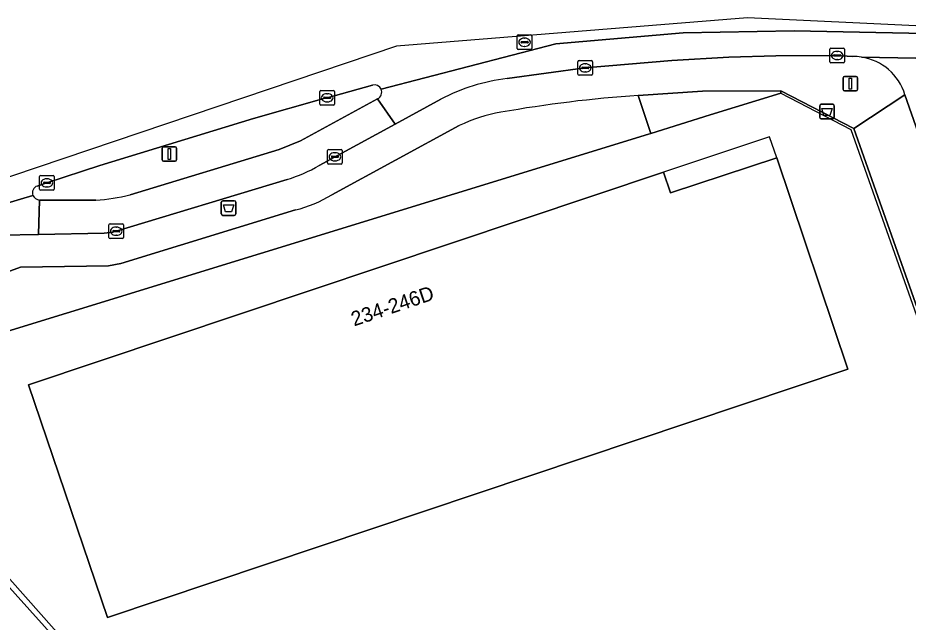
# Model space of a CAD drawing. Extents: x 162172 to 163187, y 382874 to 383685.
# Drawn here: x 162848.6 to 162909.6, y 383643.1 to 383684.5 of the extents above; entities that cross this region are included whole.
import ezdxf

# ---------------------------------------------------------------- set-up
doc = ezdxf.new("R2010")
doc.units = 0
for name, color, linetype in [('IMGEO_Afvalbak', 7, 'Continuous'), ('IMGEO_Erf', 7, 'Continuous'), ('IMGEO_Fietspad_gesloten', 7, 'Continuous'), ('IMGEO_Groenvoorziening', 7, 'Continuous'), ('IMGEO_Hek', 7, 'Continuous'), ('IMGEO_Kolk', 7, 'Continuous'), ('IMGEO_Lichtmast', 7, 'Continuous'), ('IMGEO_Pand', 7, 'Continuous'), ('IMGEO_Pand_nummerreeks', 7, 'Continuous'), ('IMGEO_Pand_overbouw', 7, 'Continuous'), ('IMGEO_Rijbaan_lokaal_gesloten', 7, 'Continuous'), ('IMGEO_Rijbaan_lokaal_open', 7, 'Continuous'), ('IMGEO_Rioolput', 7, 'Continuous'), ('IMGEO_Verkeerseiland_open', 7, 'Continuous'), ('IMGEO_Voetpad_open', 7, 'Continuous')]:
    doc.layers.add(name, color=color, linetype=linetype)

msp = doc.modelspace()

# ---------------------------------------------------------------- linework, layer by layer
at = {"layer": 'IMGEO_Afvalbak'}
for p, q in [((162903.627, 383678.593), (162904.417, 383678.593)), ((162904.417, 383678.593), (162903.627, 383678.593)), ((162903.527, 383677.693), (162903.527, 383678.493)), ((162903.527, 383678.493), (162903.527, 383677.693)), ((162904.517, 383678.493), (162904.517, 383677.693)), ((162904.517, 383677.693), (162904.517, 383678.493)), ((162904.417, 383677.593), (162903.627, 383677.593)), ((162903.627, 383677.593), (162904.417, 383677.593)), ((162862.569, 383671.089), (162862.569, 383671.889)), ((162862.569, 383671.889), (162862.569, 383671.089)), ((162862.669, 383671.989), (162863.459, 383671.989)), ((162863.459, 383671.989), (162862.669, 383671.989)), ((162863.559, 383671.889), (162863.559, 383671.089)), ((162863.559, 383671.089), (162863.559, 383671.889)), ((162863.459, 383670.989), (162862.669, 383670.989)), ((162862.669, 383670.989), (162863.459, 383670.989))]:
    msp.add_line(p, q, dxfattribs=at)
for points in [[(162903.67, 383678.307), (162904.374, 383678.307), (162904.225, 383677.837), (162903.819, 383677.837), (162903.67, 383678.307)], [(162862.712, 383671.703), (162863.416, 383671.703), (162863.267, 383671.233), (162862.861, 383671.233), (162862.712, 383671.703)]]:
    msp.add_lwpolyline(points, dxfattribs=at)
for centre, start, end in [((162903.627, 383678.493), 90, 180), ((162903.627, 383678.493), 90, 180), ((162904.417, 383678.493), 0, 90), ((162904.417, 383678.493), 360, 90), ((162903.627, 383677.693), 180, 270), ((162903.627, 383677.693), 180, 270), ((162904.417, 383677.693), 270, 0), ((162904.417, 383677.693), 270, 0), ((162862.669, 383671.889), 90, 180), ((162862.669, 383671.889), 90, 180), ((162863.459, 383671.889), 0, 90), ((162863.459, 383671.889), 360, 90), ((162862.669, 383671.089), 180, 270), ((162862.669, 383671.089), 180, 270), ((162863.459, 383671.089), 270, 0), ((162863.459, 383671.089), 270, 0)]:
    msp.add_arc(centre, 0.1, start, end, dxfattribs=at)
at = {"layer": 'IMGEO_Erf'}
msp.add_lwpolyline([(162916.808, 383645.252), (162917.022, 383645.318), (162905.854, 383676.941), (162900.86, 383679.518), (162900.856, 383679.351), (162896.033, 383677.873), (162891.968, 383676.595), (162891.808, 383676.545), (162838.673, 383660.196), (162837.735, 383657.749), (162837.594, 383657.15), (162860.297, 383631.879), (162881.252, 383608.295), (162909.981, 383576.237), (162910.86, 383575.728)], dxfattribs=at)
msp.add_lwpolyline([(162854.789, 383643.442), (162849.382, 383659.376), (162892.84, 383673.951), (162893.321, 383672.52), (162900.595, 383674.937), (162905.452, 383660.464)], close=True, dxfattribs=at)
at = {"layer": 'IMGEO_Fietspad_gesloten'}
for points in [[(162869.274, 383674.401), (162874.469, 383677.236), (162873.261, 383678.972), (162867.982, 383676.102), (162866.518, 383675.495), (162856.32, 383672.399)], [(162853.978, 383672.038), (162850.118, 383672.033), (162850.057, 383669.682), (162854.544, 383669.764), (162855.142, 383669.846), (162867.082, 383673.455)]]:
    msp.add_lwpolyline(points, dxfattribs=at)
for centre, radius, start, end in [((162864.073, 383683.44), 10.429, 286.77102, 299.91607), ((162853.464, 383683.147), 11.121, 272.64701, 284.87841)]:
    msp.add_arc(centre, radius, start, end, dxfattribs=at)
at = {"layer": 'IMGEO_Groenvoorziening'}
for points in [[(162891.808, 383676.545), (162891.968, 383676.595), (162891.109, 383679.202)], [(162878.851, 383677.133), (162870.128, 383672.392)], [(162867.648, 383671.358), (162855.699, 383667.696), (162854.839, 383667.526), (162848.814, 383667.444), (162837.533, 383663.33), (162838.46, 383660.852), (162837.914, 383658.515), (162837.735, 383657.749), (162838.673, 383660.196), (162891.808, 383676.545)]]:
    msp.add_lwpolyline(points, dxfattribs=at)
for centre, radius, start, end in [((162897.32, 383589.598), 89.819, 93.96495, 100.00893), ((162883.735, 383666.824), 11.408, 100.22954, 115.34853), ((162865.495, 383680.013), 8.918, 283.96905, 301.29692)]:
    msp.add_arc(centre, radius, start, end, dxfattribs=at)
at = {"layer": 'IMGEO_Hek'}
for points in [[(162896.033, 383677.873), (162900.856, 383679.351)], [(162900.856, 383679.351), (162905.648, 383676.864), (162916.808, 383645.252)], [(162891.808, 383676.545), (162838.673, 383660.196), (162837.735, 383657.749)], [(162837.735, 383657.749), (162909.951, 383576.274), (162910.848, 383575.766), (162911.823, 383575.526), (162912.895, 383575.736)]]:
    msp.add_lwpolyline(points, dxfattribs=at)
at = {"layer": 'IMGEO_Kolk'}
for p, q in [((162904.221, 383681.512), (162904.221, 383682.364)), ((162904.296, 383682.438), (162905.148, 383682.438)), ((162904.709, 383682.218), (162904.734, 383682.218)), ((162905.222, 383682.364), (162905.222, 383681.512)), ((162904.48, 383681.932), (162904.48, 383681.944)), ((162904.918, 383681.895), (162904.52, 383681.895)), ((162904.523, 383681.981), (162904.921, 383681.981)), ((162904.732, 383681.658), (162904.707, 383681.658)), ((162904.964, 383681.944), (162904.964, 383681.932)), ((162886.978, 383680.66), (162886.978, 383681.512)), ((162887.053, 383681.586), (162887.905, 383681.586)), ((162887.237, 383681.08), (162887.237, 383681.092)), ((162887.675, 383681.043), (162887.277, 383681.043)), ((162887.28, 383681.129), (162887.678, 383681.129)), ((162887.466, 383681.366), (162887.491, 383681.366)), ((162887.721, 383681.092), (162887.721, 383681.08)), ((162887.979, 383681.512), (162887.979, 383680.66)), ((162905.148, 383681.438), (162904.296, 383681.438)), ((162887.905, 383680.586), (162887.053, 383680.586)), ((162887.489, 383680.806), (162887.464, 383680.806)), ((162869.314, 383678.614), (162869.314, 383679.466)), ((162869.389, 383679.54), (162870.241, 383679.54)), ((162869.802, 383679.32), (162869.827, 383679.32)), ((162870.315, 383679.466), (162870.315, 383678.614)), ((162869.573, 383679.034), (162869.573, 383679.046)), ((162870.011, 383678.997), (162869.613, 383678.997)), ((162869.616, 383679.083), (162870.014, 383679.083)), ((162869.825, 383678.76), (162869.8, 383678.76)), ((162870.057, 383679.046), (162870.057, 383679.034)), ((162870.241, 383678.54), (162869.389, 383678.54)), ((162869.846, 383674.575), (162869.846, 383675.427)), ((162869.921, 383675.501), (162870.773, 383675.501)), ((162870.105, 383674.995), (162870.105, 383675.007)), ((162870.543, 383674.958), (162870.145, 383674.958)), ((162870.148, 383675.044), (162870.546, 383675.044)), ((162870.334, 383675.281), (162870.359, 383675.281)), ((162870.589, 383675.007), (162870.589, 383674.995)), ((162870.847, 383675.427), (162870.847, 383674.575)), ((162870.773, 383674.501), (162869.921, 383674.501)), ((162870.357, 383674.721), (162870.332, 383674.721)), ((162850.209, 383673.712), (162851.061, 383673.712)), ((162850.134, 383672.786), (162850.134, 383673.638)), ((162850.393, 383673.206), (162850.393, 383673.218)), ((162850.831, 383673.169), (162850.433, 383673.169)), ((162850.436, 383673.255), (162850.834, 383673.255)), ((162850.622, 383673.492), (162850.647, 383673.492)), ((162850.877, 383673.218), (162850.877, 383673.206)), ((162851.135, 383673.638), (162851.135, 383672.786)), ((162851.061, 383672.712), (162850.209, 383672.712)), ((162850.645, 383672.932), (162850.62, 383672.932)), ((162854.881, 383669.477), (162854.881, 383670.329)), ((162854.956, 383670.403), (162855.808, 383670.403)), ((162855.369, 383670.183), (162855.394, 383670.183)), ((162855.882, 383670.329), (162855.882, 383669.477)), ((162855.14, 383669.897), (162855.14, 383669.909)), ((162855.578, 383669.86), (162855.18, 383669.86)), ((162855.183, 383669.946), (162855.581, 383669.946)), ((162855.392, 383669.623), (162855.367, 383669.623)), ((162855.624, 383669.909), (162855.624, 383669.897)), ((162855.808, 383669.403), (162854.956, 383669.403))]:
    msp.add_line(p, q, dxfattribs=at)
for points in [[(162904.221, 383681.512), (162904.221, 383682.364)], [(162904.296, 383682.438), (162905.148, 383682.438)], [(162905.222, 383682.364), (162905.222, 383681.512)], [(162886.978, 383680.66), (162886.978, 383681.512)], [(162887.053, 383681.586), (162887.905, 383681.586)], [(162887.979, 383681.512), (162887.979, 383680.66)], [(162905.148, 383681.438), (162904.296, 383681.438)], [(162887.905, 383680.586), (162887.053, 383680.586)], [(162869.314, 383678.614), (162869.314, 383679.466)], [(162869.389, 383679.54), (162870.241, 383679.54)], [(162870.315, 383679.466), (162870.315, 383678.614)], [(162870.241, 383678.54), (162869.389, 383678.54)], [(162869.846, 383674.575), (162869.846, 383675.427)], [(162869.921, 383675.501), (162870.773, 383675.501)], [(162870.847, 383675.427), (162870.847, 383674.575)], [(162870.773, 383674.501), (162869.921, 383674.501)], [(162850.209, 383673.712), (162851.061, 383673.712)], [(162850.134, 383672.786), (162850.134, 383673.638)], [(162851.135, 383673.638), (162851.135, 383672.786)], [(162851.061, 383672.712), (162850.209, 383672.712)], [(162854.881, 383669.477), (162854.881, 383670.329)], [(162854.956, 383670.403), (162855.808, 383670.403)], [(162855.882, 383670.329), (162855.882, 383669.477)], [(162855.808, 383669.403), (162854.956, 383669.403)]]:
    msp.add_lwpolyline(points, dxfattribs=at)
for centre, radius, start, end in [((162904.298, 383682.362), 0.0765, 91.55205, 178.44795), ((162904.298, 383682.362), 0.0765, 91.55205, 178.44795), ((162905.146, 383682.362), 0.0765, 1.55205, 88.44795), ((162905.146, 383682.362), 0.0765, 1.55205, 88.44795), ((162904.52, 383681.941), 0.0403, 85.87752, 175.75265), ((162904.517, 383681.931), 0.0366, 178.93798, 274.71019), ((162904.921, 383681.938), 0.043, 264.86636, 352.45326), ((162904.925, 383681.943), 0.0386, 1.73085, 96.63898), ((162887.055, 383681.51), 0.0765, 91.55205, 178.44795), ((162887.055, 383681.51), 0.0765, 91.55205, 178.44795), ((162887.277, 383681.089), 0.0403, 85.87752, 175.75265), ((162887.274, 383681.079), 0.0366, 178.93798, 274.71019), ((162887.678, 383681.086), 0.043, 264.86636, 352.45326), ((162887.682, 383681.091), 0.0386, 1.73085, 96.63898), ((162887.903, 383681.51), 0.0765, 1.55205, 88.44795), ((162887.903, 383681.51), 0.0765, 1.55205, 88.44795), ((162904.298, 383681.514), 0.0765, 181.55205, 268.44795), ((162904.298, 383681.514), 0.0765, 181.55205, 268.44795), ((162905.146, 383681.514), 0.0765, 271.55205, 358.44795), ((162905.146, 383681.514), 0.0765, 271.55205, 358.44795), ((162887.055, 383680.662), 0.0765, 181.55205, 268.44795), ((162887.055, 383680.662), 0.0765, 181.55205, 268.44795), ((162887.903, 383680.662), 0.0765, 271.55205, 358.44795), ((162887.903, 383680.662), 0.0765, 271.55205, 358.44795), ((162869.391, 383679.464), 0.0765, 91.55205, 178.44795), ((162869.391, 383679.464), 0.0765, 91.55205, 178.44795), ((162870.239, 383679.464), 0.0765, 1.55205, 88.44795), ((162870.239, 383679.464), 0.0765, 1.55205, 88.44795), ((162869.391, 383678.616), 0.0765, 181.55205, 268.44795), ((162869.391, 383678.616), 0.0765, 181.55205, 268.44795), ((162869.613, 383679.043), 0.0403, 85.87752, 175.75265), ((162869.61, 383679.033), 0.0366, 178.93798, 274.71019), ((162870.014, 383679.04), 0.043, 264.86636, 352.45326), ((162870.018, 383679.045), 0.0386, 1.73085, 96.63898), ((162870.239, 383678.616), 0.0765, 271.55205, 358.44795), ((162870.239, 383678.616), 0.0765, 271.55205, 358.44795), ((162869.923, 383675.425), 0.0765, 91.55205, 178.44795), ((162869.923, 383675.425), 0.0765, 91.55205, 178.44795), ((162870.145, 383675.004), 0.0403, 85.87752, 175.75265), ((162870.142, 383674.994), 0.0366, 178.93798, 274.71019), ((162870.546, 383675.001), 0.043, 264.86636, 352.45326), ((162870.55, 383675.006), 0.0386, 1.73085, 96.63898), ((162870.771, 383675.425), 0.0765, 1.55205, 88.44795), ((162870.771, 383675.425), 0.0765, 1.55205, 88.44795), ((162869.923, 383674.577), 0.0765, 181.55205, 268.44795), ((162869.923, 383674.577), 0.0765, 181.55205, 268.44795), ((162870.771, 383674.577), 0.0765, 271.55205, 358.44795), ((162870.771, 383674.577), 0.0765, 271.55205, 358.44795), ((162850.211, 383673.636), 0.0765, 91.55205, 178.44795), ((162850.211, 383673.636), 0.0765, 91.55205, 178.44795), ((162851.059, 383673.636), 0.0765, 1.55205, 88.44795), ((162851.059, 383673.636), 0.0765, 1.55205, 88.44795), ((162850.433, 383673.215), 0.0403, 85.87752, 175.75265), ((162850.43, 383673.205), 0.0366, 178.93798, 274.71019), ((162850.834, 383673.212), 0.043, 264.86636, 352.45326), ((162850.838, 383673.217), 0.0386, 1.73085, 96.63898), ((162850.211, 383672.788), 0.0765, 181.55205, 268.44795), ((162850.211, 383672.788), 0.0765, 181.55205, 268.44795), ((162851.059, 383672.788), 0.0765, 271.55205, 358.44795), ((162851.059, 383672.788), 0.0765, 271.55205, 358.44795), ((162854.958, 383670.327), 0.0765, 91.55205, 178.44795), ((162854.958, 383670.327), 0.0765, 91.55205, 178.44795), ((162855.806, 383670.327), 0.0765, 1.55205, 88.44795), ((162855.806, 383670.327), 0.0765, 1.55205, 88.44795), ((162854.958, 383669.479), 0.0765, 181.55205, 268.44795), ((162854.958, 383669.479), 0.0765, 181.55205, 268.44795), ((162855.18, 383669.906), 0.0403, 85.87752, 175.75265), ((162855.177, 383669.896), 0.0366, 178.93798, 274.71019), ((162855.581, 383669.903), 0.043, 264.86636, 352.45326), ((162855.585, 383669.908), 0.0386, 1.73085, 96.63898), ((162855.806, 383669.479), 0.0765, 271.55205, 358.44795), ((162855.806, 383669.479), 0.0765, 271.55205, 358.44795)]:
    msp.add_arc(centre, radius, start, end, dxfattribs=at)
for centre, major_axis, ratio, start_param, end_param in [((162904.708, 383681.938), (-0.387, 0.002), 0.722429, 4.712389, 7.853982), ((162904.733, 383681.938), (-0.39, 0.002), 0.717154, 1.570796, 4.712389), ((162887.465, 383681.086), (-0.387, 0.002), 0.722429, 4.712389, 7.853982), ((162887.49, 383681.086), (-0.39, 0.002), 0.717154, 1.570796, 4.712389), ((162869.801, 383679.04), (-0.387, 0.002), 0.722429, 4.712389, 7.853982), ((162869.826, 383679.04), (-0.39, 0.002), 0.717154, 1.570796, 4.712389), ((162870.333, 383675.001), (-0.387, 0.002), 0.722429, 4.712389, 7.853982), ((162870.358, 383675.001), (-0.39, 0.002), 0.717154, 1.570796, 4.712389), ((162850.621, 383673.212), (-0.387, 0.002), 0.722429, 4.712389, 7.853982), ((162850.646, 383673.212), (-0.39, 0.002), 0.717154, 1.570796, 4.712389), ((162855.368, 383669.903), (-0.387, 0.002), 0.722429, 4.712389, 7.853982), ((162855.393, 383669.903), (-0.39, 0.002), 0.717154, 1.570796, 4.712389)]:
    msp.add_ellipse(centre, major_axis=major_axis, ratio=ratio, start_param=start_param, end_param=end_param, dxfattribs=at)
at = {"layer": 'IMGEO_Lichtmast'}
for p, q in [((162905.132, 383679.608), (162905.132, 383680.408)), ((162905.132, 383680.408), (162905.132, 383679.608)), ((162905.232, 383680.508), (162906.022, 383680.508)), ((162906.022, 383680.508), (162905.232, 383680.508)), ((162906.122, 383680.408), (162906.122, 383679.608)), ((162906.122, 383679.608), (162906.122, 383680.408)), ((162906.022, 383679.508), (162905.232, 383679.508)), ((162905.232, 383679.508), (162906.022, 383679.508)), ((162858.514, 383674.789), (162858.514, 383675.589)), ((162858.514, 383675.589), (162858.514, 383674.789)), ((162858.614, 383675.689), (162859.404, 383675.689)), ((162859.404, 383675.689), (162858.614, 383675.689)), ((162859.504, 383675.589), (162859.504, 383674.789)), ((162859.504, 383674.789), (162859.504, 383675.589)), ((162859.404, 383674.689), (162858.614, 383674.689)), ((162858.614, 383674.689), (162859.404, 383674.689))]:
    msp.add_line(p, q, dxfattribs=at)
for points in [[(162905.552, 383680.383), (162905.702, 383680.383), (162905.702, 383679.633), (162905.552, 383679.633), (162905.552, 383680.383)], [(162858.934, 383675.564), (162859.084, 383675.564), (162859.084, 383674.814), (162858.934, 383674.814), (162858.934, 383675.564)]]:
    msp.add_lwpolyline(points, dxfattribs=at)
for centre, start, end in [((162905.232, 383680.408), 90, 180), ((162905.232, 383680.408), 90, 180), ((162906.022, 383680.408), 0, 90), ((162906.022, 383680.408), 360, 90), ((162905.232, 383679.608), 180, 270), ((162905.232, 383679.608), 180, 270), ((162906.022, 383679.608), 270, 0), ((162906.022, 383679.608), 270, 0), ((162858.614, 383675.589), 90, 180), ((162858.614, 383675.589), 90, 180), ((162859.404, 383675.589), 0, 90), ((162859.404, 383675.589), 360, 90), ((162858.614, 383674.789), 180, 270), ((162858.614, 383674.789), 180, 270), ((162859.404, 383674.789), 270, 0), ((162859.404, 383674.789), 270, 0)]:
    msp.add_arc(centre, 0.1, start, end, dxfattribs=at)
at = {"layer": 'IMGEO_Pand'}
msp.add_lwpolyline([(162900.595, 383674.937), (162893.321, 383672.52), (162892.84, 383673.951), (162849.382, 383659.376), (162854.789, 383643.442), (162905.452, 383660.464)], close=True, dxfattribs=at)
at = {"layer": 'IMGEO_Pand_overbouw'}
msp.add_lwpolyline([(162892.84, 383673.951), (162893.321, 383672.52), (162900.595, 383674.937), (162900.095, 383676.358)], close=True, dxfattribs=at)
at = {"layer": 'IMGEO_Rijbaan_lokaal_gesloten'}
for points in [[(162982.453, 383670.425), (162963.252, 383677.157), (162931.033, 383682.115), (162922.976, 383683.355), (162910.589, 383683.945), (162898.578, 383684.517), (162874.567, 383682.58), (162844.747, 383672.508), (162838.543, 383669.56), (162838.766, 383668.996), (162839.387, 383669.288), (162849.673, 383672.355)], [(163028.485, 383653.341), (163024.002, 383654.96), (163013.044, 383658.698), (162989.757, 383665.301), (162983.032, 383667.294), (162960.99, 383674.022), (162950.499, 383677.261), (162939.851, 383679.939), (162934.684, 383681.123), (162924.192, 383682.619), (162914.105, 383683.366), (162901.777, 383683.615), (162894.18, 383683.491), (162885.463, 383682.743), (162873.508, 383679.63)], [(162873.508, 383679.63), (162885.463, 383682.743), (162894.18, 383683.491), (162901.777, 383683.615), (162914.105, 383683.366), (162924.192, 383682.619), (162934.684, 383681.123), (162939.851, 383679.939), (162950.499, 383677.261), (162960.99, 383674.022), (162983.032, 383667.294), (162989.757, 383665.301), (163013.044, 383658.698), (163024.002, 383654.96), (163028.485, 383653.341), (163043.429, 383647.484), (163052.022, 383644.369), (163086.034, 383633.689), (163088.633, 383632.908), (163092.051, 383630.905)], [(162882.14, 383680.352), (162887.479, 383681.086), (162893.401, 383681.588), (162897.299, 383681.826), (162900.52, 383681.922), (162904.619, 383681.933), (162905.792, 383681.866)], [(162906.376, 383681.826), (162910.103, 383681.759), (162914.353, 383681.58), (162918.877, 383681.245), (162921.581, 383680.944), (162921.78, 383680.932), (162923.008, 383680.819), (162925.707, 383680.541)], [(162849.975, 383672.995), (162850.635, 383673.213), (162854.249, 383674.393), (162864.775, 383677.622), (162869.585, 383678.997), (162869.815, 383679.041), (162872.923, 383679.914)], [(162873.261, 383678.972), (162874.469, 383677.236), (162877.59, 383678.939)], [(162849.673, 383672.355), (162839.387, 383669.288), (162838.766, 383668.996), (162839.467, 383667.225), (162840.548, 383667.619)], [(162847.518, 383669.636), (162850.057, 383669.682), (162850.118, 383672.033)]]:
    msp.add_lwpolyline(points, dxfattribs=at)
for centre, radius, start, end in [((162905.841, 383678.303), 3.563, 81.3704, 90.7931), ((162873.048, 383679.427), 0.503, 23.84321, 104.36642), ((162883.669, 383667.397), 13.045, 96.73018, 117.77412), ((162873.049, 383679.427), 0.502, 295.00188, 23.84787), ((162850.135, 383672.528), 0.494, 108.95637, 200.52072), ((162850.214, 383672.634), 0.609, 207.30762, 260.91372)]:
    msp.add_arc(centre, radius, start, end, dxfattribs=at)
at = {"layer": 'IMGEO_Rijbaan_lokaal_open'}
for points in [[(162921.581, 383680.944), (162918.877, 383681.245), (162914.353, 383681.58), (162910.103, 383681.759), (162906.376, 383681.826)], [(162909.36, 383679.242), (162910.559, 383675.802), (162925.278, 383634.043), (162928.98, 383635.304), (162915.679, 383672.873), (162915.442, 383673.738)]]:
    msp.add_lwpolyline(points, dxfattribs=at)
msp.add_arc((162905.832, 383678.183), 3.683, 16.70937, 81.50866, dxfattribs=at)
at = {"layer": 'IMGEO_Rioolput'}
for p, q in [((162882.823, 383682.416), (162882.823, 383683.268)), ((162882.898, 383683.342), (162883.75, 383683.342)), ((162883.082, 383682.836), (162883.082, 383682.848)), ((162883.125, 383682.885), (162883.523, 383682.885)), ((162883.311, 383683.122), (162883.336, 383683.122)), ((162883.566, 383682.848), (162883.566, 383682.836)), ((162883.824, 383683.268), (162883.824, 383682.416)), ((162883.75, 383682.342), (162882.898, 383682.342)), ((162883.52, 383682.799), (162883.122, 383682.799)), ((162883.334, 383682.562), (162883.309, 383682.562))]:
    msp.add_line(p, q, dxfattribs=at)
for points in [[(162882.823, 383682.416), (162882.823, 383683.268)], [(162882.898, 383683.342), (162883.75, 383683.342)], [(162883.824, 383683.268), (162883.824, 383682.416)], [(162883.75, 383682.342), (162882.898, 383682.342)]]:
    msp.add_lwpolyline(points, dxfattribs=at)
for centre, radius, start, end in [((162882.9, 383683.266), 0.0765, 91.55205, 178.44795), ((162882.9, 383683.266), 0.0765, 91.55205, 178.44795), ((162883.122, 383682.845), 0.0403, 85.87752, 175.75265), ((162883.119, 383682.835), 0.0366, 178.93798, 274.71019), ((162883.523, 383682.842), 0.043, 264.86636, 352.45326), ((162883.527, 383682.847), 0.0386, 1.73085, 96.63898), ((162883.748, 383683.266), 0.0765, 1.55205, 88.44795), ((162883.748, 383683.266), 0.0765, 1.55205, 88.44795), ((162882.9, 383682.418), 0.0765, 181.55205, 268.44795), ((162882.9, 383682.418), 0.0765, 181.55205, 268.44795), ((162883.748, 383682.418), 0.0765, 271.55205, 358.44795), ((162883.748, 383682.418), 0.0765, 271.55205, 358.44795)]:
    msp.add_arc(centre, radius, start, end, dxfattribs=at)
for centre, major_axis, ratio, start_param, end_param in [((162883.31, 383682.842), (-0.387, 0.002), 0.722429, 4.712389, 7.853982), ((162883.335, 383682.842), (-0.39, 0.002), 0.717154, 1.570796, 4.712389)]:
    msp.add_ellipse(centre, major_axis=major_axis, ratio=ratio, start_param=start_param, end_param=end_param, dxfattribs=at)
at = {"layer": 'IMGEO_Verkeerseiland_open'}
for points in [[(162872.923, 383679.914), (162869.815, 383679.041), (162869.585, 383678.997), (162864.775, 383677.622), (162854.249, 383674.393), (162850.635, 383673.213), (162849.975, 383672.995)], [(162867.982, 383676.102), (162873.261, 383678.972)], [(162856.32, 383672.399), (162866.518, 383675.495), (162867.982, 383676.102)], [(162850.118, 383672.033), (162853.978, 383672.038)]]:
    msp.add_lwpolyline(points, dxfattribs=at)
for centre, radius, start, end in [((162873.048, 383679.427), 0.503, 23.84321, 104.36642), ((162873.049, 383679.427), 0.502, 295.00188, 23.84787), ((162850.135, 383672.528), 0.494, 108.95637, 200.52072), ((162850.214, 383672.634), 0.609, 207.30762, 260.91372), ((162853.464, 383683.147), 11.121, 272.64701, 284.87841)]:
    msp.add_arc(centre, radius, start, end, dxfattribs=at)
at = {"layer": 'IMGEO_Voetpad_open'}
for points in [[(162905.792, 383681.866), (162904.619, 383681.933), (162900.52, 383681.922), (162897.299, 383681.826), (162893.401, 383681.588), (162887.479, 383681.086), (162882.14, 383680.352)], [(162891.109, 383679.202), (162895.498, 383679.502), (162900.86, 383679.518), (162905.854, 383676.941), (162909.36, 383679.242)], [(162910.559, 383675.802), (162909.36, 383679.242), (162905.854, 383676.941), (162917.022, 383645.318), (162916.808, 383645.252), (162918.27, 383641.001), (162918.551, 383641.102), (162933.743, 383598.117), (162934.766, 383595.346), (162938.068, 383597.999)], [(162877.59, 383678.939), (162874.469, 383677.236), (162869.274, 383674.401)], [(162870.128, 383672.392), (162878.851, 383677.133)], [(162867.082, 383673.455), (162855.142, 383669.846), (162854.544, 383669.764), (162850.057, 383669.682), (162847.518, 383669.636)], [(162834.553, 383657.499), (162835.255, 383656.66), (162837.594, 383657.15), (162837.735, 383657.749), (162837.914, 383658.515), (162838.46, 383660.852), (162837.533, 383663.33), (162848.814, 383667.444), (162854.839, 383667.526), (162855.699, 383667.696), (162867.648, 383671.358)]]:
    msp.add_lwpolyline(points, dxfattribs=at)
for points in [[(162900.856, 383679.351), (162900.86, 383679.518), (162895.498, 383679.502), (162891.109, 383679.202), (162891.968, 383676.595), (162896.033, 383677.873)], [(162860.297, 383631.879), (162837.594, 383657.15), (162835.255, 383656.66), (162836.576, 383655.17), (162846.526, 383644.076), (162872.078, 383615.502), (162883.756, 383602.384), (162907.901, 383575.325), (162909.981, 383576.237), (162881.252, 383608.295)]]:
    msp.add_lwpolyline(points, close=True, dxfattribs=at)
for centre, radius, start, end in [((162905.841, 383678.303), 3.563, 81.3704, 90.7931), ((162905.832, 383678.183), 3.683, 16.70937, 81.50866), ((162883.669, 383667.397), 13.045, 96.73018, 117.77412), ((162897.32, 383589.598), 89.819, 93.96495, 100.00893), ((162883.735, 383666.824), 11.408, 100.22954, 115.34853), ((162864.073, 383683.44), 10.429, 286.77102, 299.91607), ((162865.495, 383680.013), 8.918, 283.96905, 301.29692)]:
    msp.add_arc(centre, radius, start, end, dxfattribs=at)

# ---------------------------------------------------------------- texts
at = {"layer": 'IMGEO_Pand_nummerreeks'}
msp.add_text('234-246D', height=1, rotation=18.5903, dxfattribs=at).set_placement((162871.653, 383663.377))

doc.saveas('drawing.dxf')
